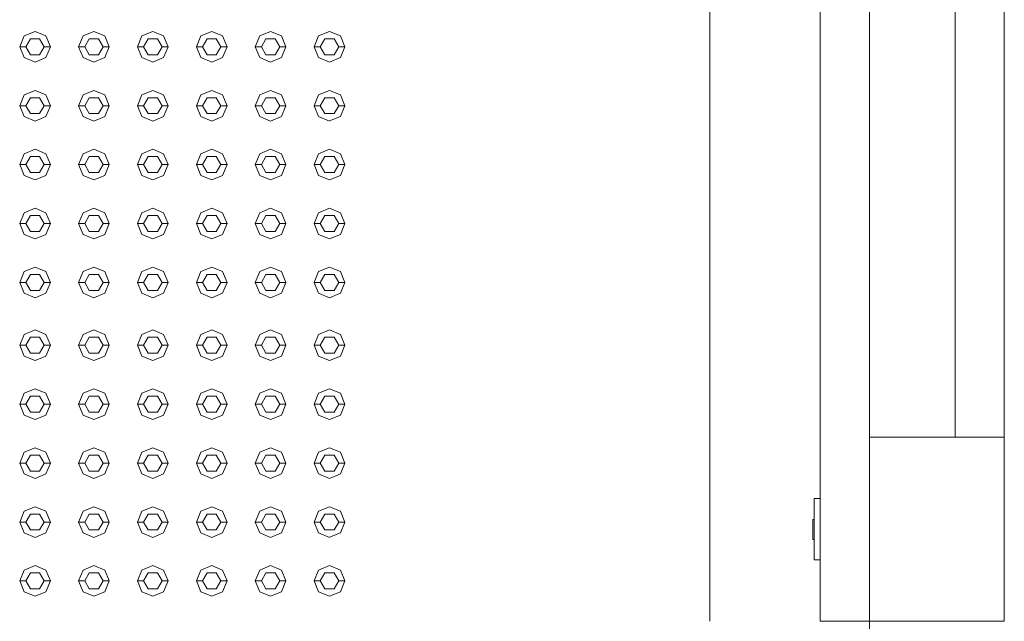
# Model space of a CAD drawing. Header units: millimetres. Extents: x -261 to 187, y -214 to 106.
# Tile 1034 of 1056: x -186.687 to -185.883, y 4.445 to 4.936. Entities that reach past the tile are written whole.
import ezdxf

# ---------------------------------------------------------------- set-up
doc = ezdxf.new("R2010")
doc.units = ezdxf.units.MM
doc.header["$LTSCALE"] = 0.005
doc.header["$MEASUREMENT"] = 0
doc.layers.add('IFC-Elemento construtivo genérico-Contorno', color=9, linetype='Continuous', lineweight=5)
doc.layers.add('IFC-Parede padrão-Contorno', color=9, linetype='Continuous', lineweight=5)

msp = doc.modelspace()

# ---------------------------------------------------------------- linework, layer by layer
at = {"layer": 'IFC-Elemento construtivo genérico-Contorno', "lineweight": 5}
for p, q in [((-185.88301, 4.59562), (-185.88301, 5.87305)), ((-186.03329, 4.44533), (-186.03329, 5.54744)), ((-185.99322, 4.44533), (-185.99322, 5.54743)), ((-185.88301, 4.60749), (-185.88301, 4.99638)), ((-185.92309, 4.59562), (-185.92309, 4.98451)), ((-186.68704, 4.91426), (-186.68337, 4.92312)), ((-186.68337, 4.92312), (-186.67452, 4.92679)), ((-186.68203, 4.91426), (-186.67827, 4.92077)), ((-186.67827, 4.92077), (-186.67076, 4.92077)), ((-186.67452, 4.92679), (-186.66566, 4.92312)), ((-186.67076, 4.92077), (-186.667, 4.91426)), ((-186.66566, 4.92312), (-186.66199, 4.91426)), ((-186.63895, 4.91426), (-186.63528, 4.92312)), ((-186.63528, 4.92312), (-186.62642, 4.92679)), ((-186.63394, 4.91426), (-186.63018, 4.92077)), ((-186.63018, 4.92077), (-186.62267, 4.92077)), ((-186.62642, 4.92679), (-186.61757, 4.92312)), ((-186.62267, 4.92077), (-186.61891, 4.91426)), ((-186.61757, 4.92312), (-186.6139, 4.91426)), ((-186.59086, 4.91426), (-186.58719, 4.92312)), ((-186.58719, 4.92312), (-186.57833, 4.92679)), ((-186.58585, 4.91426), (-186.58209, 4.92077)), ((-186.58209, 4.92077), (-186.57457, 4.92077)), ((-186.57833, 4.92679), (-186.56948, 4.92312)), ((-186.57457, 4.92077), (-186.57082, 4.91426)), ((-186.56948, 4.92312), (-186.56581, 4.91426)), ((-186.54277, 4.91426), (-186.5391, 4.92312)), ((-186.5391, 4.92312), (-186.53024, 4.92679)), ((-186.53776, 4.91426), (-186.534, 4.92077)), ((-186.534, 4.92077), (-186.52649, 4.92077)), ((-186.53024, 4.92679), (-186.52139, 4.92312)), ((-186.52649, 4.92077), (-186.52273, 4.91426)), ((-186.52139, 4.92312), (-186.51772, 4.91426)), ((-186.49467, 4.91426), (-186.491, 4.92312)), ((-186.491, 4.92312), (-186.48215, 4.92679)), ((-186.48966, 4.91426), (-186.48591, 4.92077)), ((-186.48591, 4.92077), (-186.47839, 4.92077)), ((-186.48215, 4.92679), (-186.47329, 4.92312)), ((-186.47839, 4.92077), (-186.47464, 4.91426)), ((-186.47329, 4.92312), (-186.46963, 4.91426)), ((-186.44658, 4.91426), (-186.44291, 4.92312)), ((-186.44291, 4.92312), (-186.43406, 4.92679)), ((-186.44157, 4.91426), (-186.43782, 4.92077)), ((-186.43782, 4.92077), (-186.4303, 4.92077)), ((-186.43399, 4.92676), (-186.4252, 4.92312)), ((-186.4303, 4.92077), (-186.42654, 4.91426)), ((-186.4252, 4.92312), (-186.42153, 4.91426)), ((-186.68704, 4.91426), (-186.68203, 4.91426)), ((-186.68704, 4.91426), (-186.68337, 4.90541)), ((-186.68203, 4.91426), (-186.67827, 4.90776)), ((-186.67076, 4.90776), (-186.667, 4.91426)), ((-186.667, 4.91426), (-186.66199, 4.91426)), ((-186.66566, 4.90541), (-186.66199, 4.91426)), ((-186.63895, 4.91426), (-186.63394, 4.91426)), ((-186.63895, 4.91426), (-186.63528, 4.90541)), ((-186.63394, 4.91426), (-186.63018, 4.90776)), ((-186.62267, 4.90776), (-186.61891, 4.91426)), ((-186.61891, 4.91426), (-186.6139, 4.91426)), ((-186.61757, 4.90541), (-186.6139, 4.91426)), ((-186.59086, 4.91426), (-186.58585, 4.91426)), ((-186.59086, 4.91426), (-186.58719, 4.90541)), ((-186.58585, 4.91426), (-186.58209, 4.90776)), ((-186.57457, 4.90776), (-186.57082, 4.91426)), ((-186.57082, 4.91426), (-186.56581, 4.91426)), ((-186.56948, 4.90541), (-186.56581, 4.91426)), ((-186.54277, 4.91426), (-186.53776, 4.91426)), ((-186.54277, 4.91426), (-186.5391, 4.90541)), ((-186.53776, 4.91426), (-186.534, 4.90776)), ((-186.52649, 4.90776), (-186.52273, 4.91426)), ((-186.52273, 4.91426), (-186.51772, 4.91426)), ((-186.52139, 4.90541), (-186.51772, 4.91426)), ((-186.49467, 4.91426), (-186.48966, 4.91426)), ((-186.49467, 4.91426), (-186.491, 4.90541)), ((-186.48966, 4.91426), (-186.48591, 4.90776)), ((-186.47839, 4.90776), (-186.47464, 4.91426)), ((-186.47464, 4.91426), (-186.46963, 4.91426)), ((-186.47329, 4.90541), (-186.46963, 4.91426)), ((-186.44658, 4.91426), (-186.44157, 4.91426)), ((-186.44658, 4.91426), (-186.44291, 4.90541)), ((-186.44157, 4.91426), (-186.43782, 4.90776)), ((-186.4303, 4.90776), (-186.42654, 4.91426)), ((-186.42654, 4.91426), (-186.42153, 4.91426)), ((-186.4252, 4.90541), (-186.42153, 4.91426)), ((-186.68337, 4.90541), (-186.67452, 4.90174)), ((-186.67827, 4.90776), (-186.67076, 4.90776)), ((-186.67452, 4.90174), (-186.66566, 4.90541)), ((-186.63528, 4.90541), (-186.62642, 4.90174)), ((-186.63018, 4.90776), (-186.62267, 4.90776)), ((-186.62642, 4.90174), (-186.61757, 4.90541)), ((-186.58719, 4.90541), (-186.57833, 4.90174)), ((-186.58209, 4.90776), (-186.57457, 4.90776)), ((-186.57833, 4.90174), (-186.56948, 4.90541)), ((-186.5391, 4.90541), (-186.53024, 4.90174)), ((-186.534, 4.90776), (-186.52649, 4.90776)), ((-186.53024, 4.90174), (-186.52139, 4.90541)), ((-186.491, 4.90541), (-186.48215, 4.90174)), ((-186.48591, 4.90776), (-186.47839, 4.90776)), ((-186.48215, 4.90174), (-186.47329, 4.90541)), ((-186.44291, 4.90541), (-186.43406, 4.90174)), ((-186.43782, 4.90776), (-186.4303, 4.90776)), ((-186.43399, 4.90177), (-186.4252, 4.90541)), ((-186.68704, 4.86617), (-186.68337, 4.87503)), ((-186.68337, 4.87503), (-186.67452, 4.8787)), ((-186.68203, 4.86617), (-186.67827, 4.87268)), ((-186.67827, 4.87268), (-186.67076, 4.87268)), ((-186.67452, 4.8787), (-186.66566, 4.87503)), ((-186.67076, 4.87268), (-186.667, 4.86617)), ((-186.66566, 4.87503), (-186.66199, 4.86617)), ((-186.63895, 4.86617), (-186.63528, 4.87503)), ((-186.63528, 4.87503), (-186.62642, 4.8787)), ((-186.63394, 4.86617), (-186.63018, 4.87268)), ((-186.63018, 4.87268), (-186.62267, 4.87268)), ((-186.62642, 4.8787), (-186.61757, 4.87503)), ((-186.62267, 4.87268), (-186.61891, 4.86617)), ((-186.61757, 4.87503), (-186.6139, 4.86617)), ((-186.59086, 4.86617), (-186.58719, 4.87503)), ((-186.58719, 4.87503), (-186.57833, 4.8787)), ((-186.58585, 4.86617), (-186.58209, 4.87268)), ((-186.58209, 4.87268), (-186.57457, 4.87268)), ((-186.57833, 4.8787), (-186.56948, 4.87503)), ((-186.57457, 4.87268), (-186.57082, 4.86617)), ((-186.56948, 4.87503), (-186.56581, 4.86617)), ((-186.54277, 4.86617), (-186.5391, 4.87503)), ((-186.5391, 4.87503), (-186.53024, 4.8787)), ((-186.53776, 4.86617), (-186.534, 4.87268)), ((-186.534, 4.87268), (-186.52649, 4.87268)), ((-186.53024, 4.8787), (-186.52139, 4.87503)), ((-186.52649, 4.87268), (-186.52273, 4.86617)), ((-186.52139, 4.87503), (-186.51772, 4.86617)), ((-186.49467, 4.86617), (-186.491, 4.87503)), ((-186.491, 4.87503), (-186.48215, 4.8787)), ((-186.48966, 4.86617), (-186.48591, 4.87268)), ((-186.48591, 4.87268), (-186.47839, 4.87268)), ((-186.48215, 4.8787), (-186.47329, 4.87503)), ((-186.47839, 4.87268), (-186.47464, 4.86617)), ((-186.47329, 4.87503), (-186.46963, 4.86617)), ((-186.44658, 4.86617), (-186.44291, 4.87503)), ((-186.44291, 4.87503), (-186.43406, 4.8787)), ((-186.44157, 4.86617), (-186.43782, 4.87268)), ((-186.43782, 4.87268), (-186.4303, 4.87268)), ((-186.43399, 4.87867), (-186.4252, 4.87503)), ((-186.4303, 4.87268), (-186.42654, 4.86617)), ((-186.4252, 4.87503), (-186.42153, 4.86617)), ((-186.68704, 4.86617), (-186.68203, 4.86617)), ((-186.68704, 4.86617), (-186.68337, 4.85732)), ((-186.68203, 4.86617), (-186.67827, 4.85967)), ((-186.67076, 4.85967), (-186.667, 4.86617)), ((-186.667, 4.86617), (-186.66199, 4.86617)), ((-186.66566, 4.85732), (-186.66199, 4.86617)), ((-186.63895, 4.86617), (-186.63394, 4.86617)), ((-186.63895, 4.86617), (-186.63528, 4.85732)), ((-186.63394, 4.86617), (-186.63018, 4.85967)), ((-186.62267, 4.85967), (-186.61891, 4.86617)), ((-186.61891, 4.86617), (-186.6139, 4.86617)), ((-186.61757, 4.85732), (-186.6139, 4.86617)), ((-186.59086, 4.86617), (-186.58585, 4.86617)), ((-186.59086, 4.86617), (-186.58719, 4.85732)), ((-186.58585, 4.86617), (-186.58209, 4.85967)), ((-186.57457, 4.85967), (-186.57082, 4.86617)), ((-186.57082, 4.86617), (-186.56581, 4.86617)), ((-186.56948, 4.85732), (-186.56581, 4.86617)), ((-186.54277, 4.86617), (-186.53776, 4.86617)), ((-186.54277, 4.86617), (-186.5391, 4.85732)), ((-186.53776, 4.86617), (-186.534, 4.85967)), ((-186.52649, 4.85967), (-186.52273, 4.86617)), ((-186.52273, 4.86617), (-186.51772, 4.86617)), ((-186.52139, 4.85732), (-186.51772, 4.86617)), ((-186.49467, 4.86617), (-186.48966, 4.86617)), ((-186.49467, 4.86617), (-186.491, 4.85732)), ((-186.48966, 4.86617), (-186.48591, 4.85967)), ((-186.47839, 4.85967), (-186.47464, 4.86617)), ((-186.47464, 4.86617), (-186.46963, 4.86617)), ((-186.47329, 4.85732), (-186.46963, 4.86617)), ((-186.44658, 4.86617), (-186.44157, 4.86617)), ((-186.44658, 4.86617), (-186.44291, 4.85732)), ((-186.44157, 4.86617), (-186.43782, 4.85967)), ((-186.4303, 4.85967), (-186.42654, 4.86617)), ((-186.42654, 4.86617), (-186.42153, 4.86617)), ((-186.4252, 4.85732), (-186.42153, 4.86617)), ((-186.68337, 4.85732), (-186.67452, 4.85365)), ((-186.67827, 4.85967), (-186.67076, 4.85967)), ((-186.67452, 4.85365), (-186.66566, 4.85732)), ((-186.63528, 4.85732), (-186.62642, 4.85365)), ((-186.63018, 4.85967), (-186.62267, 4.85967)), ((-186.62642, 4.85365), (-186.61757, 4.85732)), ((-186.58719, 4.85732), (-186.57833, 4.85365)), ((-186.58209, 4.85967), (-186.57457, 4.85967)), ((-186.57833, 4.85365), (-186.56948, 4.85732)), ((-186.5391, 4.85732), (-186.53024, 4.85365)), ((-186.534, 4.85967), (-186.52649, 4.85967)), ((-186.53024, 4.85365), (-186.52139, 4.85732)), ((-186.491, 4.85732), (-186.48215, 4.85365)), ((-186.48591, 4.85967), (-186.47839, 4.85967)), ((-186.48215, 4.85365), (-186.47329, 4.85732)), ((-186.44291, 4.85732), (-186.43406, 4.85365)), ((-186.43782, 4.85967), (-186.4303, 4.85967)), ((-186.43399, 4.85368), (-186.4252, 4.85732)), ((-186.68704, 4.81808), (-186.68337, 4.82694)), ((-186.68337, 4.82694), (-186.67452, 4.8306)), ((-186.68203, 4.81808), (-186.67827, 4.82459)), ((-186.67827, 4.82459), (-186.67076, 4.82459)), ((-186.67452, 4.8306), (-186.66566, 4.82694)), ((-186.67076, 4.82459), (-186.667, 4.81808)), ((-186.66566, 4.82694), (-186.66199, 4.81808)), ((-186.63895, 4.81808), (-186.63528, 4.82694)), ((-186.63528, 4.82694), (-186.62642, 4.8306)), ((-186.63394, 4.81808), (-186.63018, 4.82459)), ((-186.63018, 4.82459), (-186.62267, 4.82459)), ((-186.62642, 4.8306), (-186.61757, 4.82694)), ((-186.62267, 4.82459), (-186.61891, 4.81808)), ((-186.61757, 4.82694), (-186.6139, 4.81808)), ((-186.59086, 4.81808), (-186.58719, 4.82694)), ((-186.58719, 4.82694), (-186.57833, 4.8306)), ((-186.58585, 4.81808), (-186.58209, 4.82459)), ((-186.58209, 4.82459), (-186.57457, 4.82459)), ((-186.57833, 4.8306), (-186.56948, 4.82694)), ((-186.57457, 4.82459), (-186.57082, 4.81808)), ((-186.56948, 4.82694), (-186.56581, 4.81808)), ((-186.54277, 4.81808), (-186.5391, 4.82694)), ((-186.5391, 4.82694), (-186.53024, 4.8306)), ((-186.53776, 4.81808), (-186.534, 4.82459)), ((-186.534, 4.82459), (-186.52649, 4.82459)), ((-186.53024, 4.8306), (-186.52139, 4.82694)), ((-186.52649, 4.82459), (-186.52273, 4.81808)), ((-186.52139, 4.82694), (-186.51772, 4.81808)), ((-186.49467, 4.81808), (-186.491, 4.82694)), ((-186.491, 4.82694), (-186.48215, 4.8306)), ((-186.48966, 4.81808), (-186.48591, 4.82459)), ((-186.48591, 4.82459), (-186.47839, 4.82459)), ((-186.48215, 4.8306), (-186.47329, 4.82694)), ((-186.47839, 4.82459), (-186.47464, 4.81808)), ((-186.47329, 4.82694), (-186.46963, 4.81808)), ((-186.44658, 4.81808), (-186.44291, 4.82694)), ((-186.44291, 4.82694), (-186.43406, 4.8306)), ((-186.44157, 4.81808), (-186.43782, 4.82459)), ((-186.43782, 4.82459), (-186.4303, 4.82459)), ((-186.43399, 4.83057), (-186.4252, 4.82694)), ((-186.4303, 4.82459), (-186.42654, 4.81808)), ((-186.4252, 4.82694), (-186.42153, 4.81808)), ((-186.68704, 4.81808), (-186.68203, 4.81808)), ((-186.68704, 4.81808), (-186.68337, 4.80923)), ((-186.68203, 4.81808), (-186.67827, 4.81157)), ((-186.67076, 4.81157), (-186.667, 4.81808)), ((-186.667, 4.81808), (-186.66199, 4.81808)), ((-186.66566, 4.80923), (-186.66199, 4.81808)), ((-186.63895, 4.81808), (-186.63394, 4.81808)), ((-186.63895, 4.81808), (-186.63528, 4.80923)), ((-186.63394, 4.81808), (-186.63018, 4.81157)), ((-186.62267, 4.81157), (-186.61891, 4.81808)), ((-186.61891, 4.81808), (-186.6139, 4.81808)), ((-186.61757, 4.80923), (-186.6139, 4.81808)), ((-186.59086, 4.81808), (-186.58585, 4.81808)), ((-186.59086, 4.81808), (-186.58719, 4.80923)), ((-186.58585, 4.81808), (-186.58209, 4.81157)), ((-186.57457, 4.81157), (-186.57082, 4.81808)), ((-186.57082, 4.81808), (-186.56581, 4.81808)), ((-186.56948, 4.80923), (-186.56581, 4.81808)), ((-186.54277, 4.81808), (-186.53776, 4.81808)), ((-186.54277, 4.81808), (-186.5391, 4.80923)), ((-186.53776, 4.81808), (-186.534, 4.81157)), ((-186.52649, 4.81157), (-186.52273, 4.81808)), ((-186.52273, 4.81808), (-186.51772, 4.81808)), ((-186.52139, 4.80923), (-186.51772, 4.81808)), ((-186.49467, 4.81808), (-186.48966, 4.81808)), ((-186.49467, 4.81808), (-186.491, 4.80923)), ((-186.48966, 4.81808), (-186.48591, 4.81157)), ((-186.47839, 4.81157), (-186.47464, 4.81808)), ((-186.47464, 4.81808), (-186.46963, 4.81808)), ((-186.47329, 4.80923), (-186.46963, 4.81808)), ((-186.44658, 4.81808), (-186.44157, 4.81808)), ((-186.44658, 4.81808), (-186.44291, 4.80923)), ((-186.44157, 4.81808), (-186.43782, 4.81157)), ((-186.4303, 4.81157), (-186.42654, 4.81808)), ((-186.42654, 4.81808), (-186.42153, 4.81808)), ((-186.4252, 4.80923), (-186.42153, 4.81808)), ((-186.68337, 4.80923), (-186.67452, 4.80556)), ((-186.67827, 4.81157), (-186.67076, 4.81157)), ((-186.67452, 4.80556), (-186.66566, 4.80923)), ((-186.63528, 4.80923), (-186.62642, 4.80556)), ((-186.63018, 4.81157), (-186.62267, 4.81157)), ((-186.62642, 4.80556), (-186.61757, 4.80923)), ((-186.58719, 4.80923), (-186.57833, 4.80556)), ((-186.58209, 4.81157), (-186.57457, 4.81157)), ((-186.57833, 4.80556), (-186.56948, 4.80923)), ((-186.5391, 4.80923), (-186.53024, 4.80556)), ((-186.534, 4.81157), (-186.52649, 4.81157)), ((-186.53024, 4.80556), (-186.52139, 4.80923)), ((-186.491, 4.80923), (-186.48215, 4.80556)), ((-186.48591, 4.81157), (-186.47839, 4.81157)), ((-186.48215, 4.80556), (-186.47329, 4.80923)), ((-186.44291, 4.80923), (-186.43406, 4.80556)), ((-186.43782, 4.81157), (-186.4303, 4.81157)), ((-186.43399, 4.80558), (-186.4252, 4.80923)), ((-186.68704, 4.76999), (-186.68337, 4.77885)), ((-186.68337, 4.77885), (-186.67452, 4.78251)), ((-186.68203, 4.76999), (-186.67827, 4.7765)), ((-186.67827, 4.7765), (-186.67076, 4.7765)), ((-186.67452, 4.78251), (-186.66566, 4.77885)), ((-186.67076, 4.7765), (-186.667, 4.76999)), ((-186.66566, 4.77885), (-186.66199, 4.76999)), ((-186.63895, 4.76999), (-186.63528, 4.77885)), ((-186.63528, 4.77885), (-186.62642, 4.78251)), ((-186.63394, 4.76999), (-186.63018, 4.7765)), ((-186.63018, 4.7765), (-186.62267, 4.7765)), ((-186.62642, 4.78251), (-186.61757, 4.77885)), ((-186.62267, 4.7765), (-186.61891, 4.76999)), ((-186.61757, 4.77885), (-186.6139, 4.76999)), ((-186.59086, 4.76999), (-186.58719, 4.77885)), ((-186.58719, 4.77885), (-186.57833, 4.78251)), ((-186.58585, 4.76999), (-186.58209, 4.7765)), ((-186.58209, 4.7765), (-186.57457, 4.7765)), ((-186.57833, 4.78251), (-186.56948, 4.77885)), ((-186.57457, 4.7765), (-186.57082, 4.76999)), ((-186.56948, 4.77885), (-186.56581, 4.76999)), ((-186.54277, 4.76999), (-186.5391, 4.77885)), ((-186.5391, 4.77885), (-186.53024, 4.78251)), ((-186.53776, 4.76999), (-186.534, 4.7765)), ((-186.534, 4.7765), (-186.52649, 4.7765)), ((-186.53024, 4.78251), (-186.52139, 4.77885)), ((-186.52649, 4.7765), (-186.52273, 4.76999)), ((-186.52139, 4.77885), (-186.51772, 4.76999)), ((-186.49467, 4.76999), (-186.491, 4.77885)), ((-186.491, 4.77885), (-186.48215, 4.78251)), ((-186.48966, 4.76999), (-186.48591, 4.7765)), ((-186.48591, 4.7765), (-186.47839, 4.7765)), ((-186.48215, 4.78251), (-186.47329, 4.77885)), ((-186.47839, 4.7765), (-186.47464, 4.76999)), ((-186.47329, 4.77885), (-186.46963, 4.76999)), ((-186.44658, 4.76999), (-186.44291, 4.77885)), ((-186.44291, 4.77885), (-186.43406, 4.78251)), ((-186.44157, 4.76999), (-186.43782, 4.7765)), ((-186.43782, 4.7765), (-186.4303, 4.7765)), ((-186.43399, 4.78249), (-186.4252, 4.77885)), ((-186.4303, 4.7765), (-186.42654, 4.76999)), ((-186.4252, 4.77885), (-186.42153, 4.76999)), ((-186.68704, 4.76999), (-186.68203, 4.76999)), ((-186.68704, 4.76999), (-186.68337, 4.76114)), ((-186.68203, 4.76999), (-186.67827, 4.76348)), ((-186.67076, 4.76348), (-186.667, 4.76999)), ((-186.667, 4.76999), (-186.66199, 4.76999)), ((-186.66566, 4.76114), (-186.66199, 4.76999)), ((-186.63895, 4.76999), (-186.63394, 4.76999)), ((-186.63895, 4.76999), (-186.63528, 4.76114)), ((-186.63394, 4.76999), (-186.63018, 4.76348)), ((-186.62267, 4.76348), (-186.61891, 4.76999)), ((-186.61891, 4.76999), (-186.6139, 4.76999)), ((-186.61757, 4.76114), (-186.6139, 4.76999)), ((-186.59086, 4.76999), (-186.58585, 4.76999)), ((-186.59086, 4.76999), (-186.58719, 4.76114)), ((-186.58585, 4.76999), (-186.58209, 4.76348)), ((-186.57457, 4.76348), (-186.57082, 4.76999)), ((-186.57082, 4.76999), (-186.56581, 4.76999)), ((-186.56948, 4.76114), (-186.56581, 4.76999)), ((-186.54277, 4.76999), (-186.53776, 4.76999)), ((-186.54277, 4.76999), (-186.5391, 4.76114)), ((-186.53776, 4.76999), (-186.534, 4.76348)), ((-186.52649, 4.76348), (-186.52273, 4.76999)), ((-186.52273, 4.76999), (-186.51772, 4.76999)), ((-186.52139, 4.76114), (-186.51772, 4.76999)), ((-186.49467, 4.76999), (-186.48966, 4.76999)), ((-186.49467, 4.76999), (-186.491, 4.76114)), ((-186.48966, 4.76999), (-186.48591, 4.76348)), ((-186.47839, 4.76348), (-186.47464, 4.76999)), ((-186.47464, 4.76999), (-186.46963, 4.76999)), ((-186.47329, 4.76114), (-186.46963, 4.76999)), ((-186.44658, 4.76999), (-186.44157, 4.76999)), ((-186.44658, 4.76999), (-186.44291, 4.76114)), ((-186.44157, 4.76999), (-186.43782, 4.76348)), ((-186.4303, 4.76348), (-186.42654, 4.76999)), ((-186.42654, 4.76999), (-186.42153, 4.76999)), ((-186.4252, 4.76114), (-186.42153, 4.76999)), ((-186.68337, 4.76114), (-186.67452, 4.75747)), ((-186.67827, 4.76348), (-186.67076, 4.76348)), ((-186.67452, 4.75747), (-186.66566, 4.76114)), ((-186.63528, 4.76114), (-186.62642, 4.75747)), ((-186.63018, 4.76348), (-186.62267, 4.76348)), ((-186.62642, 4.75747), (-186.61757, 4.76114)), ((-186.58719, 4.76114), (-186.57833, 4.75747)), ((-186.58209, 4.76348), (-186.57457, 4.76348)), ((-186.57833, 4.75747), (-186.56948, 4.76114)), ((-186.5391, 4.76114), (-186.53024, 4.75747)), ((-186.534, 4.76348), (-186.52649, 4.76348)), ((-186.53024, 4.75747), (-186.52139, 4.76114)), ((-186.491, 4.76114), (-186.48215, 4.75747)), ((-186.48591, 4.76348), (-186.47839, 4.76348)), ((-186.48215, 4.75747), (-186.47329, 4.76114)), ((-186.44291, 4.76114), (-186.43406, 4.75747)), ((-186.43782, 4.76348), (-186.4303, 4.76348)), ((-186.43399, 4.75749), (-186.4252, 4.76114)), ((-186.68704, 4.7219), (-186.68337, 4.73076)), ((-186.68337, 4.73076), (-186.67452, 4.73442)), ((-186.68203, 4.7219), (-186.67827, 4.72841)), ((-186.67827, 4.72841), (-186.67076, 4.72841)), ((-186.67452, 4.73442), (-186.66566, 4.73076)), ((-186.67076, 4.72841), (-186.667, 4.7219)), ((-186.66566, 4.73076), (-186.66199, 4.7219)), ((-186.63895, 4.7219), (-186.63528, 4.73076)), ((-186.63528, 4.73076), (-186.62642, 4.73442)), ((-186.63394, 4.7219), (-186.63018, 4.72841)), ((-186.63018, 4.72841), (-186.62267, 4.72841)), ((-186.62642, 4.73442), (-186.61757, 4.73076)), ((-186.62267, 4.72841), (-186.61891, 4.7219)), ((-186.61757, 4.73076), (-186.6139, 4.7219)), ((-186.59086, 4.7219), (-186.58719, 4.73076)), ((-186.58719, 4.73076), (-186.57833, 4.73442)), ((-186.58585, 4.7219), (-186.58209, 4.72841)), ((-186.58209, 4.72841), (-186.57457, 4.72841)), ((-186.57833, 4.73442), (-186.56948, 4.73076)), ((-186.57457, 4.72841), (-186.57082, 4.7219)), ((-186.56948, 4.73076), (-186.56581, 4.7219)), ((-186.54277, 4.7219), (-186.5391, 4.73076)), ((-186.5391, 4.73076), (-186.53024, 4.73442)), ((-186.53776, 4.7219), (-186.534, 4.72841)), ((-186.534, 4.72841), (-186.52649, 4.72841)), ((-186.53024, 4.73442), (-186.52139, 4.73076)), ((-186.52649, 4.72841), (-186.52273, 4.7219)), ((-186.52139, 4.73076), (-186.51772, 4.7219)), ((-186.49467, 4.7219), (-186.491, 4.73076)), ((-186.491, 4.73076), (-186.48215, 4.73442)), ((-186.48966, 4.7219), (-186.48591, 4.72841)), ((-186.48591, 4.72841), (-186.47839, 4.72841)), ((-186.48215, 4.73442), (-186.47329, 4.73076)), ((-186.47839, 4.72841), (-186.47464, 4.7219)), ((-186.47329, 4.73076), (-186.46963, 4.7219)), ((-186.44658, 4.7219), (-186.44291, 4.73076)), ((-186.44291, 4.73076), (-186.43406, 4.73442)), ((-186.44157, 4.7219), (-186.43782, 4.72841)), ((-186.43782, 4.72841), (-186.4303, 4.72841)), ((-186.43406, 4.73442), (-186.4252, 4.73076)), ((-186.4303, 4.72841), (-186.42654, 4.7219)), ((-186.4252, 4.73076), (-186.42153, 4.7219)), ((-186.68704, 4.7219), (-186.68203, 4.7219)), ((-186.68704, 4.7219), (-186.68337, 4.71304)), ((-186.68203, 4.7219), (-186.67827, 4.71539)), ((-186.67076, 4.71539), (-186.667, 4.7219)), ((-186.667, 4.7219), (-186.66199, 4.7219)), ((-186.66566, 4.71304), (-186.66199, 4.7219)), ((-186.63895, 4.7219), (-186.63394, 4.7219)), ((-186.63895, 4.7219), (-186.63528, 4.71304)), ((-186.63394, 4.7219), (-186.63018, 4.71539)), ((-186.62267, 4.71539), (-186.61891, 4.7219)), ((-186.61891, 4.7219), (-186.6139, 4.7219)), ((-186.61757, 4.71304), (-186.6139, 4.7219)), ((-186.59086, 4.7219), (-186.58585, 4.7219)), ((-186.59086, 4.7219), (-186.58719, 4.71304)), ((-186.58585, 4.7219), (-186.58209, 4.71539)), ((-186.57457, 4.71539), (-186.57082, 4.7219)), ((-186.57082, 4.7219), (-186.56581, 4.7219)), ((-186.56948, 4.71304), (-186.56581, 4.7219)), ((-186.54277, 4.7219), (-186.53776, 4.7219)), ((-186.54277, 4.7219), (-186.5391, 4.71304)), ((-186.53776, 4.7219), (-186.534, 4.71539)), ((-186.52649, 4.71539), (-186.52273, 4.7219)), ((-186.52273, 4.7219), (-186.51772, 4.7219)), ((-186.52139, 4.71304), (-186.51772, 4.7219)), ((-186.49467, 4.7219), (-186.48966, 4.7219)), ((-186.49467, 4.7219), (-186.491, 4.71304)), ((-186.48966, 4.7219), (-186.48591, 4.71539)), ((-186.47839, 4.71539), (-186.47464, 4.7219)), ((-186.47464, 4.7219), (-186.46963, 4.7219)), ((-186.47329, 4.71304), (-186.46963, 4.7219)), ((-186.44658, 4.7219), (-186.44157, 4.7219)), ((-186.44658, 4.7219), (-186.44291, 4.71304)), ((-186.44157, 4.7219), (-186.43782, 4.71539)), ((-186.4303, 4.71539), (-186.42654, 4.7219)), ((-186.42654, 4.7219), (-186.42153, 4.7219)), ((-186.4252, 4.71304), (-186.42153, 4.7219)), ((-186.68337, 4.71304), (-186.67452, 4.70938)), ((-186.67827, 4.71539), (-186.67076, 4.71539)), ((-186.67452, 4.70938), (-186.66566, 4.71304)), ((-186.63528, 4.71304), (-186.62642, 4.70938)), ((-186.63018, 4.71539), (-186.62267, 4.71539)), ((-186.62642, 4.70938), (-186.61757, 4.71304)), ((-186.58719, 4.71304), (-186.57833, 4.70938)), ((-186.58209, 4.71539), (-186.57457, 4.71539)), ((-186.57833, 4.70938), (-186.56948, 4.71304)), ((-186.5391, 4.71304), (-186.53024, 4.70938)), ((-186.534, 4.71539), (-186.52649, 4.71539)), ((-186.53024, 4.70938), (-186.52139, 4.71304)), ((-186.491, 4.71304), (-186.48215, 4.70938)), ((-186.48591, 4.71539), (-186.47839, 4.71539)), ((-186.48215, 4.70938), (-186.47329, 4.71304)), ((-186.44291, 4.71304), (-186.43406, 4.70938)), ((-186.43782, 4.71539), (-186.4303, 4.71539)), ((-186.43406, 4.70938), (-186.4252, 4.71304)), ((-186.68704, 4.67064), (-186.68337, 4.6795)), ((-186.68337, 4.6795), (-186.67452, 4.68317)), ((-186.67452, 4.68317), (-186.66566, 4.6795)), ((-186.66566, 4.6795), (-186.66199, 4.67064)), ((-186.63895, 4.67064), (-186.63528, 4.6795)), ((-186.63528, 4.6795), (-186.62642, 4.68317)), ((-186.62642, 4.68317), (-186.61757, 4.6795)), ((-186.61757, 4.6795), (-186.6139, 4.67064)), ((-186.59086, 4.67064), (-186.58719, 4.6795)), ((-186.58719, 4.6795), (-186.57833, 4.68317)), ((-186.57833, 4.68317), (-186.56948, 4.6795)), ((-186.56948, 4.6795), (-186.56581, 4.67064)), ((-186.54277, 4.67064), (-186.5391, 4.6795)), ((-186.5391, 4.6795), (-186.53024, 4.68317)), ((-186.53024, 4.68317), (-186.52139, 4.6795)), ((-186.52139, 4.6795), (-186.51772, 4.67064)), ((-186.49467, 4.67064), (-186.491, 4.6795)), ((-186.491, 4.6795), (-186.48215, 4.68317)), ((-186.48215, 4.68317), (-186.47329, 4.6795)), ((-186.47329, 4.6795), (-186.46963, 4.67064)), ((-186.44658, 4.67064), (-186.44291, 4.6795)), ((-186.44291, 4.6795), (-186.43406, 4.68317)), ((-186.43399, 4.68314), (-186.4252, 4.6795)), ((-186.4252, 4.6795), (-186.42153, 4.67064)), ((-186.68203, 4.67064), (-186.67827, 4.67715)), ((-186.67827, 4.67715), (-186.67076, 4.67715)), ((-186.67076, 4.67715), (-186.667, 4.67064)), ((-186.63394, 4.67064), (-186.63018, 4.67715)), ((-186.63018, 4.67715), (-186.62267, 4.67715)), ((-186.62267, 4.67715), (-186.61891, 4.67064)), ((-186.58585, 4.67064), (-186.58209, 4.67715)), ((-186.58209, 4.67715), (-186.57457, 4.67715)), ((-186.57457, 4.67715), (-186.57082, 4.67064)), ((-186.53776, 4.67064), (-186.534, 4.67715)), ((-186.534, 4.67715), (-186.52649, 4.67715)), ((-186.52649, 4.67715), (-186.52273, 4.67064)), ((-186.48966, 4.67064), (-186.48591, 4.67715)), ((-186.48591, 4.67715), (-186.47839, 4.67715)), ((-186.47839, 4.67715), (-186.47464, 4.67064)), ((-186.44157, 4.67064), (-186.43782, 4.67715)), ((-186.43782, 4.67715), (-186.4303, 4.67715)), ((-186.4303, 4.67715), (-186.42654, 4.67064)), ((-186.68704, 4.67064), (-186.68203, 4.67064)), ((-186.68704, 4.67064), (-186.68337, 4.66179)), ((-186.68203, 4.67064), (-186.67827, 4.66413)), ((-186.67827, 4.66413), (-186.67076, 4.66413)), ((-186.67076, 4.66413), (-186.667, 4.67064)), ((-186.667, 4.67064), (-186.66199, 4.67064)), ((-186.66566, 4.66179), (-186.66199, 4.67064)), ((-186.63895, 4.67064), (-186.63394, 4.67064)), ((-186.63895, 4.67064), (-186.63528, 4.66179)), ((-186.63394, 4.67064), (-186.63018, 4.66413)), ((-186.63018, 4.66413), (-186.62267, 4.66413)), ((-186.62267, 4.66413), (-186.61891, 4.67064)), ((-186.61891, 4.67064), (-186.6139, 4.67064)), ((-186.61757, 4.66179), (-186.6139, 4.67064)), ((-186.59086, 4.67064), (-186.58585, 4.67064)), ((-186.59086, 4.67064), (-186.58719, 4.66179)), ((-186.58585, 4.67064), (-186.58209, 4.66413)), ((-186.58209, 4.66413), (-186.57457, 4.66413)), ((-186.57457, 4.66413), (-186.57082, 4.67064)), ((-186.57082, 4.67064), (-186.56581, 4.67064)), ((-186.56948, 4.66179), (-186.56581, 4.67064)), ((-186.54277, 4.67064), (-186.53776, 4.67064)), ((-186.54277, 4.67064), (-186.5391, 4.66179)), ((-186.53776, 4.67064), (-186.534, 4.66413)), ((-186.534, 4.66413), (-186.52649, 4.66413)), ((-186.52649, 4.66413), (-186.52273, 4.67064)), ((-186.52273, 4.67064), (-186.51772, 4.67064)), ((-186.52139, 4.66179), (-186.51772, 4.67064)), ((-186.49467, 4.67064), (-186.48966, 4.67064)), ((-186.49467, 4.67064), (-186.491, 4.66179)), ((-186.48966, 4.67064), (-186.48591, 4.66413)), ((-186.48591, 4.66413), (-186.47839, 4.66413)), ((-186.47839, 4.66413), (-186.47464, 4.67064)), ((-186.47464, 4.67064), (-186.46963, 4.67064)), ((-186.47329, 4.66179), (-186.46963, 4.67064)), ((-186.44658, 4.67064), (-186.44157, 4.67064)), ((-186.44658, 4.67064), (-186.44291, 4.66179)), ((-186.44157, 4.67064), (-186.43782, 4.66413)), ((-186.43782, 4.66413), (-186.4303, 4.66413)), ((-186.4303, 4.66413), (-186.42654, 4.67064)), ((-186.42654, 4.67064), (-186.42153, 4.67064)), ((-186.4252, 4.66179), (-186.42153, 4.67064)), ((-186.68337, 4.66179), (-186.67452, 4.65812)), ((-186.67452, 4.65812), (-186.66566, 4.66179)), ((-186.63528, 4.66179), (-186.62642, 4.65812)), ((-186.62642, 4.65812), (-186.61757, 4.66179)), ((-186.58719, 4.66179), (-186.57833, 4.65812)), ((-186.57833, 4.65812), (-186.56948, 4.66179)), ((-186.5391, 4.66179), (-186.53024, 4.65812)), ((-186.53024, 4.65812), (-186.52139, 4.66179)), ((-186.491, 4.66179), (-186.48215, 4.65812)), ((-186.48215, 4.65812), (-186.47329, 4.66179)), ((-186.44291, 4.66179), (-186.43406, 4.65812)), ((-186.43399, 4.65814), (-186.4252, 4.66179)), ((-186.68704, 4.62255), (-186.68337, 4.63141)), ((-186.68337, 4.63141), (-186.67452, 4.63508)), ((-186.67452, 4.63508), (-186.66566, 4.63141)), ((-186.66566, 4.63141), (-186.66199, 4.62255)), ((-186.63895, 4.62255), (-186.63528, 4.63141)), ((-186.63528, 4.63141), (-186.62642, 4.63508)), ((-186.62642, 4.63508), (-186.61757, 4.63141)), ((-186.61757, 4.63141), (-186.6139, 4.62255)), ((-186.59086, 4.62255), (-186.58719, 4.63141)), ((-186.58719, 4.63141), (-186.57833, 4.63508)), ((-186.57833, 4.63508), (-186.56948, 4.63141)), ((-186.56948, 4.63141), (-186.56581, 4.62255)), ((-186.54277, 4.62255), (-186.5391, 4.63141)), ((-186.5391, 4.63141), (-186.53024, 4.63508)), ((-186.53024, 4.63508), (-186.52139, 4.63141)), ((-186.52139, 4.63141), (-186.51772, 4.62255)), ((-186.49467, 4.62255), (-186.491, 4.63141)), ((-186.491, 4.63141), (-186.48215, 4.63508)), ((-186.48215, 4.63508), (-186.47329, 4.63141)), ((-186.47329, 4.63141), (-186.46963, 4.62255)), ((-186.44658, 4.62255), (-186.44291, 4.63141)), ((-186.44291, 4.63141), (-186.43406, 4.63508)), ((-186.43406, 4.63508), (-186.4252, 4.63141)), ((-186.4252, 4.63141), (-186.42153, 4.62255)), ((-186.68203, 4.62255), (-186.67827, 4.62906)), ((-186.67827, 4.62906), (-186.67076, 4.62906)), ((-186.67076, 4.62906), (-186.667, 4.62255)), ((-186.63394, 4.62255), (-186.63018, 4.62906)), ((-186.63018, 4.62906), (-186.62267, 4.62906)), ((-186.62267, 4.62906), (-186.61891, 4.62255)), ((-186.58585, 4.62255), (-186.58209, 4.62906)), ((-186.58209, 4.62906), (-186.57457, 4.62906)), ((-186.57457, 4.62906), (-186.57082, 4.62255)), ((-186.53776, 4.62255), (-186.534, 4.62906)), ((-186.534, 4.62906), (-186.52649, 4.62906)), ((-186.52649, 4.62906), (-186.52273, 4.62255)), ((-186.48966, 4.62255), (-186.48591, 4.62906)), ((-186.48591, 4.62906), (-186.47839, 4.62906)), ((-186.47839, 4.62906), (-186.47464, 4.62255)), ((-186.44157, 4.62255), (-186.43782, 4.62906)), ((-186.43782, 4.62906), (-186.4303, 4.62906)), ((-186.4303, 4.62906), (-186.42654, 4.62255)), ((-186.68704, 4.62255), (-186.68203, 4.62255)), ((-186.68704, 4.62255), (-186.68337, 4.61369)), ((-186.68203, 4.62255), (-186.67827, 4.61604)), ((-186.67827, 4.61604), (-186.67076, 4.61604)), ((-186.67076, 4.61604), (-186.667, 4.62255)), ((-186.667, 4.62255), (-186.66199, 4.62255)), ((-186.66566, 4.61369), (-186.66199, 4.62255)), ((-186.63895, 4.62255), (-186.63394, 4.62255)), ((-186.63895, 4.62255), (-186.63528, 4.61369)), ((-186.63394, 4.62255), (-186.63018, 4.61604)), ((-186.63018, 4.61604), (-186.62267, 4.61604)), ((-186.62267, 4.61604), (-186.61891, 4.62255)), ((-186.61891, 4.62255), (-186.6139, 4.62255)), ((-186.61757, 4.61369), (-186.6139, 4.62255)), ((-186.59086, 4.62255), (-186.58585, 4.62255)), ((-186.59086, 4.62255), (-186.58719, 4.61369)), ((-186.58585, 4.62255), (-186.58209, 4.61604)), ((-186.58209, 4.61604), (-186.57457, 4.61604)), ((-186.57457, 4.61604), (-186.57082, 4.62255)), ((-186.57082, 4.62255), (-186.56581, 4.62255)), ((-186.56948, 4.61369), (-186.56581, 4.62255)), ((-186.54277, 4.62255), (-186.53776, 4.62255)), ((-186.54277, 4.62255), (-186.5391, 4.61369)), ((-186.53776, 4.62255), (-186.534, 4.61604)), ((-186.534, 4.61604), (-186.52649, 4.61604)), ((-186.52649, 4.61604), (-186.52273, 4.62255)), ((-186.52273, 4.62255), (-186.51772, 4.62255)), ((-186.52139, 4.61369), (-186.51772, 4.62255)), ((-186.49467, 4.62255), (-186.48966, 4.62255)), ((-186.49467, 4.62255), (-186.491, 4.61369)), ((-186.48966, 4.62255), (-186.48591, 4.61604)), ((-186.48591, 4.61604), (-186.47839, 4.61604)), ((-186.47839, 4.61604), (-186.47464, 4.62255)), ((-186.47464, 4.62255), (-186.46963, 4.62255)), ((-186.47329, 4.61369), (-186.46963, 4.62255)), ((-186.44658, 4.62255), (-186.44157, 4.62255)), ((-186.44658, 4.62255), (-186.44291, 4.61369)), ((-186.44157, 4.62255), (-186.43782, 4.61604)), ((-186.43782, 4.61604), (-186.4303, 4.61604)), ((-186.4303, 4.61604), (-186.42654, 4.62255)), ((-186.42654, 4.62255), (-186.42153, 4.62255)), ((-186.4252, 4.61369), (-186.42153, 4.62255)), ((-186.68337, 4.61369), (-186.67452, 4.61003)), ((-186.67452, 4.61003), (-186.66566, 4.61369)), ((-186.63528, 4.61369), (-186.62642, 4.61003)), ((-186.62642, 4.61003), (-186.61757, 4.61369)), ((-186.58719, 4.61369), (-186.57833, 4.61003)), ((-186.57833, 4.61003), (-186.56948, 4.61369)), ((-186.5391, 4.61369), (-186.53024, 4.61003)), ((-186.53024, 4.61003), (-186.52139, 4.61369)), ((-186.491, 4.61369), (-186.48215, 4.61003)), ((-186.48215, 4.61003), (-186.47329, 4.61369)), ((-186.44291, 4.61369), (-186.43406, 4.61003)), ((-186.43406, 4.61003), (-186.4252, 4.61369)), ((-185.88301, 4.59562), (-185.88301, 4.60749)), ((-185.99322, 4.59562), (-185.92309, 4.59562)), ((-185.99322, 4.59562), (-185.99162, 4.59562)), ((-185.99162, 4.59562), (-185.88301, 4.59562)), ((-185.88301, 4.59117), (-185.88301, 4.59562)), ((-185.88301, 4.44533), (-185.88301, 4.59117)), ((-186.68704, 4.57446), (-186.68337, 4.58331)), ((-186.68337, 4.58331), (-186.67452, 4.58698)), ((-186.67452, 4.58698), (-186.66566, 4.58331)), ((-186.66566, 4.58331), (-186.66199, 4.57446)), ((-186.63895, 4.57446), (-186.63528, 4.58331)), ((-186.63528, 4.58331), (-186.62642, 4.58698)), ((-186.62642, 4.58698), (-186.61757, 4.58331)), ((-186.61757, 4.58331), (-186.6139, 4.57446)), ((-186.59086, 4.57446), (-186.58719, 4.58331)), ((-186.58719, 4.58331), (-186.57833, 4.58698)), ((-186.57833, 4.58698), (-186.56948, 4.58331)), ((-186.56948, 4.58331), (-186.56581, 4.57446)), ((-186.54277, 4.57446), (-186.5391, 4.58331)), ((-186.5391, 4.58331), (-186.53024, 4.58698)), ((-186.53024, 4.58698), (-186.52139, 4.58331)), ((-186.52139, 4.58331), (-186.51772, 4.57446)), ((-186.49467, 4.57446), (-186.491, 4.58331)), ((-186.491, 4.58331), (-186.48215, 4.58698)), ((-186.48215, 4.58698), (-186.47329, 4.58331)), ((-186.47329, 4.58331), (-186.46963, 4.57446)), ((-186.44658, 4.57446), (-186.44291, 4.58331)), ((-186.44291, 4.58331), (-186.43406, 4.58698)), ((-186.43399, 4.58695), (-186.4252, 4.58331)), ((-186.4252, 4.58331), (-186.42153, 4.57446)), ((-186.68203, 4.57446), (-186.67827, 4.58096)), ((-186.67827, 4.58096), (-186.67076, 4.58096)), ((-186.67076, 4.58096), (-186.667, 4.57446)), ((-186.63394, 4.57446), (-186.63018, 4.58096)), ((-186.63018, 4.58096), (-186.62267, 4.58096)), ((-186.62267, 4.58096), (-186.61891, 4.57446)), ((-186.58585, 4.57446), (-186.58209, 4.58096)), ((-186.58209, 4.58096), (-186.57457, 4.58096)), ((-186.57457, 4.58096), (-186.57082, 4.57446)), ((-186.53776, 4.57446), (-186.534, 4.58096)), ((-186.534, 4.58096), (-186.52649, 4.58096)), ((-186.52649, 4.58096), (-186.52273, 4.57446)), ((-186.48966, 4.57446), (-186.48591, 4.58096)), ((-186.48591, 4.58096), (-186.47839, 4.58096)), ((-186.47839, 4.58096), (-186.47464, 4.57446)), ((-186.44157, 4.57446), (-186.43782, 4.58096)), ((-186.43782, 4.58096), (-186.4303, 4.58096)), ((-186.4303, 4.58096), (-186.42654, 4.57446)), ((-186.68704, 4.57446), (-186.68203, 4.57446)), ((-186.68704, 4.57446), (-186.68337, 4.5656)), ((-186.68203, 4.57446), (-186.67827, 4.56795)), ((-186.67827, 4.56795), (-186.67076, 4.56795)), ((-186.67076, 4.56795), (-186.667, 4.57446)), ((-186.667, 4.57446), (-186.66199, 4.57446)), ((-186.66566, 4.5656), (-186.66199, 4.57446)), ((-186.63895, 4.57446), (-186.63394, 4.57446)), ((-186.63895, 4.57446), (-186.63528, 4.5656)), ((-186.63394, 4.57446), (-186.63018, 4.56795)), ((-186.63018, 4.56795), (-186.62267, 4.56795)), ((-186.62267, 4.56795), (-186.61891, 4.57446)), ((-186.61891, 4.57446), (-186.6139, 4.57446)), ((-186.61757, 4.5656), (-186.6139, 4.57446)), ((-186.59086, 4.57446), (-186.58585, 4.57446)), ((-186.59086, 4.57446), (-186.58719, 4.5656)), ((-186.58585, 4.57446), (-186.58209, 4.56795)), ((-186.58209, 4.56795), (-186.57457, 4.56795)), ((-186.57457, 4.56795), (-186.57082, 4.57446)), ((-186.57082, 4.57446), (-186.56581, 4.57446)), ((-186.56948, 4.5656), (-186.56581, 4.57446)), ((-186.54277, 4.57446), (-186.53776, 4.57446)), ((-186.54277, 4.57446), (-186.5391, 4.5656)), ((-186.53776, 4.57446), (-186.534, 4.56795)), ((-186.534, 4.56795), (-186.52649, 4.56795)), ((-186.52649, 4.56795), (-186.52273, 4.57446)), ((-186.52273, 4.57446), (-186.51772, 4.57446)), ((-186.52139, 4.5656), (-186.51772, 4.57446)), ((-186.49467, 4.57446), (-186.48966, 4.57446)), ((-186.49467, 4.57446), (-186.491, 4.5656)), ((-186.48966, 4.57446), (-186.48591, 4.56795)), ((-186.48591, 4.56795), (-186.47839, 4.56795)), ((-186.47839, 4.56795), (-186.47464, 4.57446)), ((-186.47464, 4.57446), (-186.46963, 4.57446)), ((-186.47329, 4.5656), (-186.46963, 4.57446)), ((-186.44658, 4.57446), (-186.44157, 4.57446)), ((-186.44658, 4.57446), (-186.44291, 4.5656)), ((-186.44157, 4.57446), (-186.43782, 4.56795)), ((-186.43782, 4.56795), (-186.4303, 4.56795)), ((-186.4303, 4.56795), (-186.42654, 4.57446)), ((-186.42654, 4.57446), (-186.42153, 4.57446)), ((-186.4252, 4.5656), (-186.42153, 4.57446)), ((-186.68337, 4.5656), (-186.67452, 4.56193)), ((-186.67452, 4.56193), (-186.66566, 4.5656)), ((-186.63528, 4.5656), (-186.62642, 4.56193)), ((-186.62642, 4.56193), (-186.61757, 4.5656)), ((-186.58719, 4.5656), (-186.57833, 4.56193)), ((-186.57833, 4.56193), (-186.56948, 4.5656)), ((-186.5391, 4.5656), (-186.53024, 4.56193)), ((-186.53024, 4.56193), (-186.52139, 4.5656)), ((-186.491, 4.5656), (-186.48215, 4.56193)), ((-186.48215, 4.56193), (-186.47329, 4.5656)), ((-186.44291, 4.5656), (-186.43406, 4.56193)), ((-186.43399, 4.56196), (-186.4252, 4.5656)), ((-186.0383, 4.54553), (-186.03329, 4.54553)), ((-186.0383, 4.49543), (-186.0383, 4.54553)), ((-186.68704, 4.52637), (-186.68337, 4.53522)), ((-186.68337, 4.53522), (-186.67452, 4.53889)), ((-186.67452, 4.53889), (-186.66566, 4.53522)), ((-186.66566, 4.53522), (-186.66199, 4.52637)), ((-186.63895, 4.52637), (-186.63528, 4.53522)), ((-186.63528, 4.53522), (-186.62642, 4.53889)), ((-186.62642, 4.53889), (-186.61757, 4.53522)), ((-186.61757, 4.53522), (-186.6139, 4.52637)), ((-186.59086, 4.52637), (-186.58719, 4.53522)), ((-186.58719, 4.53522), (-186.57833, 4.53889)), ((-186.57833, 4.53889), (-186.56948, 4.53522)), ((-186.56948, 4.53522), (-186.56581, 4.52637)), ((-186.54277, 4.52637), (-186.5391, 4.53522)), ((-186.5391, 4.53522), (-186.53024, 4.53889)), ((-186.53024, 4.53889), (-186.52139, 4.53522)), ((-186.52139, 4.53522), (-186.51772, 4.52637)), ((-186.49467, 4.52637), (-186.491, 4.53522)), ((-186.491, 4.53522), (-186.48215, 4.53889)), ((-186.48215, 4.53889), (-186.47329, 4.53522)), ((-186.47329, 4.53522), (-186.46963, 4.52637)), ((-186.44658, 4.52637), (-186.44291, 4.53522)), ((-186.44291, 4.53522), (-186.43406, 4.53889)), ((-186.43399, 4.53886), (-186.4252, 4.53522)), ((-186.4252, 4.53522), (-186.42153, 4.52637)), ((-186.68203, 4.52637), (-186.67827, 4.53287)), ((-186.67827, 4.53287), (-186.67076, 4.53287)), ((-186.67076, 4.53287), (-186.667, 4.52637)), ((-186.63394, 4.52637), (-186.63018, 4.53287)), ((-186.63018, 4.53287), (-186.62267, 4.53287)), ((-186.62267, 4.53287), (-186.61891, 4.52637)), ((-186.58585, 4.52637), (-186.58209, 4.53287)), ((-186.58209, 4.53287), (-186.57457, 4.53287)), ((-186.57457, 4.53287), (-186.57082, 4.52637)), ((-186.53776, 4.52637), (-186.534, 4.53287)), ((-186.534, 4.53287), (-186.52649, 4.53287)), ((-186.52649, 4.53287), (-186.52273, 4.52637)), ((-186.48966, 4.52637), (-186.48591, 4.53287)), ((-186.48591, 4.53287), (-186.47839, 4.53287)), ((-186.47839, 4.53287), (-186.47464, 4.52637)), ((-186.44157, 4.52637), (-186.43782, 4.53287)), ((-186.43782, 4.53287), (-186.4303, 4.53287)), ((-186.4303, 4.53287), (-186.42654, 4.52637)), ((-186.03931, 4.52715), (-186.03931, 4.52854)), ((-186.03931, 4.52854), (-186.0383, 4.52854)), ((-186.03931, 4.5246), (-186.03931, 4.52715)), ((-186.68704, 4.52637), (-186.68203, 4.52637)), ((-186.68704, 4.52637), (-186.68337, 4.51751)), ((-186.68203, 4.52637), (-186.67827, 4.51986)), ((-186.67827, 4.51986), (-186.67076, 4.51986)), ((-186.67076, 4.51986), (-186.667, 4.52637)), ((-186.667, 4.52637), (-186.66199, 4.52637)), ((-186.66566, 4.51751), (-186.66199, 4.52637)), ((-186.63895, 4.52637), (-186.63394, 4.52637)), ((-186.63895, 4.52637), (-186.63528, 4.51751)), ((-186.63394, 4.52637), (-186.63018, 4.51986)), ((-186.63018, 4.51986), (-186.62267, 4.51986)), ((-186.62267, 4.51986), (-186.61891, 4.52637)), ((-186.61891, 4.52637), (-186.6139, 4.52637)), ((-186.61757, 4.51751), (-186.6139, 4.52637)), ((-186.59086, 4.52637), (-186.58585, 4.52637)), ((-186.59086, 4.52637), (-186.58719, 4.51751)), ((-186.58585, 4.52637), (-186.58209, 4.51986)), ((-186.58209, 4.51986), (-186.57457, 4.51986)), ((-186.57457, 4.51986), (-186.57082, 4.52637)), ((-186.57082, 4.52637), (-186.56581, 4.52637)), ((-186.56948, 4.51751), (-186.56581, 4.52637)), ((-186.54277, 4.52637), (-186.53776, 4.52637)), ((-186.54277, 4.52637), (-186.5391, 4.51751)), ((-186.53776, 4.52637), (-186.534, 4.51986)), ((-186.534, 4.51986), (-186.52649, 4.51986)), ((-186.52649, 4.51986), (-186.52273, 4.52637)), ((-186.52273, 4.52637), (-186.51772, 4.52637)), ((-186.52139, 4.51751), (-186.51772, 4.52637)), ((-186.49467, 4.52637), (-186.48966, 4.52637)), ((-186.49467, 4.52637), (-186.491, 4.51751)), ((-186.48966, 4.52637), (-186.48591, 4.51986)), ((-186.48591, 4.51986), (-186.47839, 4.51986)), ((-186.47839, 4.51986), (-186.47464, 4.52637)), ((-186.47464, 4.52637), (-186.46963, 4.52637)), ((-186.47329, 4.51751), (-186.46963, 4.52637)), ((-186.44658, 4.52637), (-186.44157, 4.52637)), ((-186.44658, 4.52637), (-186.44291, 4.51751)), ((-186.44157, 4.52637), (-186.43782, 4.51986)), ((-186.43782, 4.51986), (-186.4303, 4.51986)), ((-186.4303, 4.51986), (-186.42654, 4.52637)), ((-186.42654, 4.52637), (-186.42153, 4.52637)), ((-186.4252, 4.51751), (-186.42153, 4.52637)), ((-186.03931, 4.52134), (-186.03931, 4.5246)), ((-186.03931, 4.51793), (-186.03931, 4.52134)), ((-186.68337, 4.51751), (-186.67452, 4.51384)), ((-186.67452, 4.51384), (-186.66566, 4.51751)), ((-186.63528, 4.51751), (-186.62642, 4.51384)), ((-186.62642, 4.51384), (-186.61757, 4.51751)), ((-186.58719, 4.51751), (-186.57833, 4.51384)), ((-186.57833, 4.51384), (-186.56948, 4.51751)), ((-186.5391, 4.51751), (-186.53024, 4.51384)), ((-186.53024, 4.51384), (-186.52139, 4.51751)), ((-186.491, 4.51751), (-186.48215, 4.51384)), ((-186.48215, 4.51384), (-186.47329, 4.51751)), ((-186.44291, 4.51751), (-186.43406, 4.51384)), ((-186.43399, 4.51387), (-186.4252, 4.51751)), ((-186.03931, 4.51496), (-186.03931, 4.51793)), ((-186.03931, 4.51294), (-186.03931, 4.51496)), ((-186.03931, 4.51223), (-186.03931, 4.51294)), ((-186.03931, 4.51223), (-186.0383, 4.51223)), ((-186.0383, 4.49543), (-186.03329, 4.49543)), ((-186.68704, 4.47827), (-186.68337, 4.48713)), ((-186.68337, 4.48713), (-186.67452, 4.4908)), ((-186.67452, 4.4908), (-186.66566, 4.48713)), ((-186.66566, 4.48713), (-186.66199, 4.47827)), ((-186.63895, 4.47827), (-186.63528, 4.48713)), ((-186.63528, 4.48713), (-186.62642, 4.4908)), ((-186.62642, 4.4908), (-186.61757, 4.48713)), ((-186.61757, 4.48713), (-186.6139, 4.47827)), ((-186.59086, 4.47827), (-186.58719, 4.48713)), ((-186.58719, 4.48713), (-186.57833, 4.4908)), ((-186.57833, 4.4908), (-186.56948, 4.48713)), ((-186.56948, 4.48713), (-186.56581, 4.47827)), ((-186.54277, 4.47827), (-186.5391, 4.48713)), ((-186.5391, 4.48713), (-186.53024, 4.4908)), ((-186.53024, 4.4908), (-186.52139, 4.48713)), ((-186.52139, 4.48713), (-186.51772, 4.47827)), ((-186.49467, 4.47827), (-186.491, 4.48713)), ((-186.491, 4.48713), (-186.48215, 4.4908)), ((-186.48215, 4.4908), (-186.47329, 4.48713)), ((-186.47329, 4.48713), (-186.46963, 4.47827)), ((-186.44658, 4.47827), (-186.44291, 4.48713)), ((-186.44291, 4.48713), (-186.43406, 4.4908)), ((-186.43399, 4.49077), (-186.4252, 4.48713)), ((-186.4252, 4.48713), (-186.42153, 4.47827)), ((-186.68203, 4.47827), (-186.67827, 4.48478)), ((-186.67827, 4.48478), (-186.67076, 4.48478)), ((-186.67076, 4.48478), (-186.667, 4.47827)), ((-186.63394, 4.47827), (-186.63018, 4.48478)), ((-186.63018, 4.48478), (-186.62267, 4.48478)), ((-186.62267, 4.48478), (-186.61891, 4.47827)), ((-186.58585, 4.47827), (-186.58209, 4.48478)), ((-186.58209, 4.48478), (-186.57457, 4.48478)), ((-186.57457, 4.48478), (-186.57082, 4.47827)), ((-186.53776, 4.47827), (-186.534, 4.48478)), ((-186.534, 4.48478), (-186.52649, 4.48478)), ((-186.52649, 4.48478), (-186.52273, 4.47827)), ((-186.48966, 4.47827), (-186.48591, 4.48478)), ((-186.48591, 4.48478), (-186.47839, 4.48478)), ((-186.47839, 4.48478), (-186.47464, 4.47827)), ((-186.44157, 4.47827), (-186.43782, 4.48478)), ((-186.43782, 4.48478), (-186.4303, 4.48478)), ((-186.4303, 4.48478), (-186.42654, 4.47827)), ((-186.68704, 4.47827), (-186.68203, 4.47827)), ((-186.68704, 4.47827), (-186.68337, 4.46942)), ((-186.68203, 4.47827), (-186.67827, 4.47177)), ((-186.67827, 4.47177), (-186.67076, 4.47177)), ((-186.67076, 4.47177), (-186.667, 4.47827)), ((-186.667, 4.47827), (-186.66199, 4.47827)), ((-186.66566, 4.46942), (-186.66199, 4.47827)), ((-186.63895, 4.47827), (-186.63394, 4.47827)), ((-186.63895, 4.47827), (-186.63528, 4.46942)), ((-186.63394, 4.47827), (-186.63018, 4.47177)), ((-186.63018, 4.47177), (-186.62267, 4.47177)), ((-186.62267, 4.47177), (-186.61891, 4.47827)), ((-186.61891, 4.47827), (-186.6139, 4.47827)), ((-186.61757, 4.46942), (-186.6139, 4.47827)), ((-186.59086, 4.47827), (-186.58585, 4.47827)), ((-186.59086, 4.47827), (-186.58719, 4.46942)), ((-186.58585, 4.47827), (-186.58209, 4.47177)), ((-186.58209, 4.47177), (-186.57457, 4.47177)), ((-186.57457, 4.47177), (-186.57082, 4.47827)), ((-186.57082, 4.47827), (-186.56581, 4.47827)), ((-186.56948, 4.46942), (-186.56581, 4.47827)), ((-186.54277, 4.47827), (-186.53776, 4.47827)), ((-186.54277, 4.47827), (-186.5391, 4.46942)), ((-186.53776, 4.47827), (-186.534, 4.47177)), ((-186.534, 4.47177), (-186.52649, 4.47177)), ((-186.52649, 4.47177), (-186.52273, 4.47827)), ((-186.52273, 4.47827), (-186.51772, 4.47827)), ((-186.52139, 4.46942), (-186.51772, 4.47827)), ((-186.49467, 4.47827), (-186.48966, 4.47827)), ((-186.49467, 4.47827), (-186.491, 4.46942)), ((-186.48966, 4.47827), (-186.48591, 4.47177)), ((-186.48591, 4.47177), (-186.47839, 4.47177)), ((-186.47839, 4.47177), (-186.47464, 4.47827)), ((-186.47464, 4.47827), (-186.46963, 4.47827)), ((-186.47329, 4.46942), (-186.46963, 4.47827)), ((-186.44658, 4.47827), (-186.44157, 4.47827)), ((-186.44658, 4.47827), (-186.44291, 4.46942)), ((-186.44157, 4.47827), (-186.43782, 4.47177)), ((-186.43782, 4.47177), (-186.4303, 4.47177)), ((-186.4303, 4.47177), (-186.42654, 4.47827)), ((-186.42654, 4.47827), (-186.42153, 4.47827)), ((-186.4252, 4.46942), (-186.42153, 4.47827)), ((-186.68337, 4.46942), (-186.67452, 4.46575)), ((-186.67452, 4.46575), (-186.66566, 4.46942)), ((-186.63528, 4.46942), (-186.62642, 4.46575)), ((-186.62642, 4.46575), (-186.61757, 4.46942)), ((-186.58719, 4.46942), (-186.57833, 4.46575)), ((-186.57833, 4.46575), (-186.56948, 4.46942)), ((-186.5391, 4.46942), (-186.53024, 4.46575)), ((-186.53024, 4.46575), (-186.52139, 4.46942)), ((-186.491, 4.46942), (-186.48215, 4.46575)), ((-186.48215, 4.46575), (-186.47329, 4.46942)), ((-186.44291, 4.46942), (-186.43406, 4.46575)), ((-186.43399, 4.46577), (-186.4252, 4.46942)), ((-186.03329, 4.44533), (-185.99322, 4.44533)), ((-185.99322, 4.44533), (-185.99162, 4.44533)), ((-185.99162, 4.44533), (-185.88301, 4.44533))]:
    msp.add_line(p, q, dxfattribs=at)
at = {"layer": 'IFC-Parede padrão-Contorno', "lineweight": 5}
for p, q in [((-186.12347, 4.44533), (-186.12347, 5.54744)), ((-185.99322, 4.59562), (-185.99322, 5.39715)), ((-185.99322, 4.10758), (-185.99322, 4.44533)), ((-185.99322, 3.75414), (-185.99322, 4.44533))]:
    msp.add_line(p, q, dxfattribs=at)

doc.saveas('drawing.dxf')
